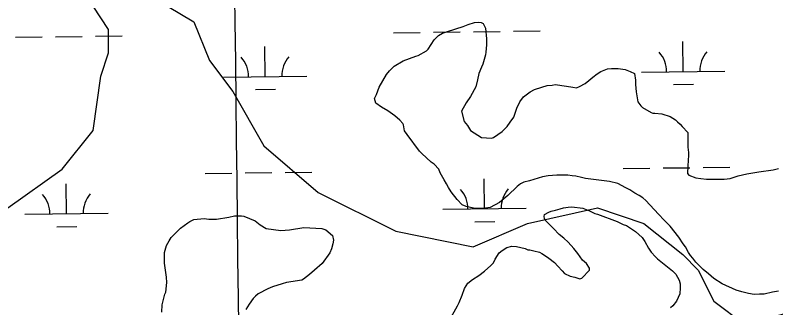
# Model space of a CAD drawing. Extents: x 3694830 to 3732949, y 415201 to 440970.
# Drawn here: x 3703878 to 3704791, y 437948 to 438299 of the extents above; entities that cross this region are included whole.
import ezdxf

# ---------------------------------------------------------------- set-up
doc = ezdxf.new("R2010")
doc.units = 0
for name, color, linetype in [('V-GRID-MAJR', 7, 'Continuous'), ('V-SITE-VEGE', 7, 'Continuous'), ('V-TOPO-SHOR', 7, 'Continuous'), ('V-WETL-SWMP', 7, 'Continuous')]:
    doc.layers.add(name, color=color, linetype=linetype)

msp = doc.modelspace()

# ---------------------------------------------------------------- linework, layer by layer
at = {"layer": 'V-GRID-MAJR'}
msp.add_spline([(3704347.2800000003, 420679.41000000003), (3704276.781, 426737.893), (3704206.2600000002, 432798.304), (3704135.739, 438858.722), (3704135.717, 438860.645)], degree=3, dxfattribs=at)
at = {"layer": 'V-SITE-VEGE'}
for p, q in [((3704421.998, 438287.793), (3704429.4790000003, 438290.158)), ((3704429.4790000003, 438290.158), (3704433.6920000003, 438290.64)), ((3704433.6920000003, 438290.64), (3704437.44, 438290.183)), ((3704437.44, 438290.183), (3704439.7830000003, 438288.79000000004)), ((3704439.7830000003, 438288.79000000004), (3704442.611, 438283.179)), ((3704397.213, 438279.2859999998), (3704415.92, 438285.434)), ((3704415.92, 438285.434), (3704421.998, 438287.7929999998)), ((3704442.611, 438283.179), (3704444.057, 438270.545)), ((3704380.86, 438269.402), (3704386.461, 438274.569)), ((3704386.461, 438274.569), (3704391.133, 438277.393)), ((3704391.133, 438277.393), (3704397.213, 438279.286)), ((3704444.057, 438270.545), (3704444.08, 438263.52199999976)), ((3704373.8740000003, 438258.14400000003), (3704380.86, 438269.402)), ((3704444.08, 438263.52199999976), (3704443.17, 438254.624)), ((3704361.727, 438250.614), (3704372.008, 438256.26599999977)), ((3704372.008, 438256.26599999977), (3704373.8740000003, 438258.14400000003)), ((3704443.17, 438254.624), (3704442.714, 438251.34500000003)), ((3704333.211, 438237.881), (3704343.9590000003, 438244.003)), ((3704343.9590000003, 438244.003), (3704358.92, 438249.67)), ((3704358.92, 438249.67), (3704361.727, 438250.614)), ((3704442.714, 438251.34500000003), (3704439.474, 438240.099)), ((3704327.612, 438232.245), (3704333.211, 438237.8810000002)), ((3704438.0810000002, 438236.349), (3704434.829, 438228.852)), ((3704439.474, 438240.099), (3704438.0810000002, 438236.349)), ((3704581.3510000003, 438231.197), (3704589.2970000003, 438234.5)), ((3704589.2970000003, 438234.5), (3704593.9790000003, 438234.983)), ((3704593.9790000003, 438234.983), (3704601.935, 438235.01)), ((3704601.935, 438235.01), (3704610.367, 438233.632)), ((3704315.035, 438212.543), (3704323.88, 438227.55100000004)), ((3704323.88, 438227.55100000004), (3704327.612, 438232.245)), ((3704434.829, 438228.852), (3704432.9790000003, 438221.352)), ((3704571.541, 438224.61), (3704576.677, 438228.374)), ((3704576.677, 438228.374), (3704581.3510000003, 438231.197)), ((3704610.367, 438233.632), (3704616.4620000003, 438231.311)), ((3704616.4620000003, 438231.311), (3704621.619, 438228.987)), ((3704621.619, 438228.9869999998), (3704622.579, 438221.03)), ((3704432.9790000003, 438221.352), (3704431.134, 438212.92)), ((3704522.8850000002, 438215.08900000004), (3704526.159, 438215.5679999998)), ((3704526.159, 438215.568), (3704539.742, 438213.739)), ((3704555.661, 438213.324), (3704562.202, 438217.09)), ((3704562.202, 438217.09), (3704566.8740000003, 438220.379)), ((3704566.8740000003, 438220.379), (3704571.541, 438224.61)), ((3704622.579, 438221.03), (3704622.598, 438215.882)), ((3704622.598, 438215.882), (3704623.562, 438206.989)), ((3704311.789, 438203.639), (3704315.035, 438212.543)), ((3704431.134, 438212.92), (3704424.619, 438201.195)), ((3704488.288, 438200.933), (3704496.2260000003, 438207.044)), ((3704496.2260000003, 438207.044), (3704501.366, 438209.8710000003)), ((3704501.366, 438209.871), (3704510.252, 438212.707)), ((3704510.252, 438212.707), (3704516.8000000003, 438214.602)), ((3704516.8000000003, 438214.602), (3704522.8850000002, 438215.08900000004)), ((3704539.742, 438213.739), (3704547.704, 438212.36100000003)), ((3704547.704, 438212.36100000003), (3704551.921, 438211.90600000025)), ((3704551.921, 438211.906), (3704555.661, 438213.324)), ((3704623.562, 438206.989), (3704625.475, 438194.826)), ((3704309.4620000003, 438198.949), (3704311.789, 438203.639)), ((3704310.886, 438193.3349999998), (3704309.4620000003, 438198.949)), ((3704424.619, 438201.195), (3704419.4930000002, 438193.68700000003)), ((3704484.093, 438194.83400000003), (3704488.288, 438200.933)), ((3704317.923, 438188.67600000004), (3704310.886, 438193.3349999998)), ((3704325.429, 438184.021), (3704317.923, 438188.67600000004)), ((3704419.4930000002, 438193.68700000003), (3704413.9080000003, 438183.83899999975)), ((3704480.372, 438187.332), (3704484.093, 438194.83400000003)), ((3704625.475, 438194.826), (3704629.233, 438190.1549999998)), ((3704629.233, 438190.1549999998), (3704631.113, 438188.289)), ((3704631.113, 438188.289), (3704641.433, 438182.235)), ((3704333.875, 438177.961), (3704325.429, 438184.021)), ((3704413.9080000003, 438183.83899999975), (3704417.2260000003, 438171.2109999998)), ((3704476.663, 438176.5519999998), (3704478.056, 438180.304)), ((3704478.056, 438180.304), (3704479.444, 438184.988)), ((3704479.444, 438184.988), (3704480.372, 438187.332)), ((3704641.433, 438182.235), (3704643.776, 438181.30700000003)), ((3704643.776, 438181.30700000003), (3704646.117, 438181.318)), ((3704646.117, 438181.318), (3704654.546, 438180.406)), ((3704654.546, 438180.406), (3704664.387, 438177.16000000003)), ((3704339.9760000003, 438172.833), (3704333.875, 438177.961)), ((3704343.267, 438169.0969999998), (3704339.9760000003, 438172.833)), ((3704417.2260000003, 438171.2109999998), (3704420.986, 438166.539)), ((3704468.742, 438165.292), (3704472.469, 438170.45300000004)), ((3704472.469, 438170.45300000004), (3704476.663, 438176.5519999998)), ((3704664.387, 438177.16000000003), (3704670.955, 438173.43699999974)), ((3704670.955, 438173.43700000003), (3704673.302, 438171.1040000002)), ((3704673.302, 438171.104), (3704676.589, 438168.30700000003)), ((3704344.2090000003, 438167.227), (3704343.267, 438169.0969999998)), ((3704345.634, 438160.211), (3704344.2090000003, 438167.227)), ((3704420.986, 438166.539), (3704424.751, 438160.467)), ((3704462.6750000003, 438159.185), (3704468.742, 438165.292)), ((3704676.589, 438168.30700000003), (3704678.938, 438165.505)), ((3704678.938, 438165.505), (3704685.514, 438158.036)), ((3704348.458, 438155.5369999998), (3704345.634, 438160.211)), ((3704363.503, 438135.924), (3704348.458, 438155.537)), ((3704424.751, 438160.467), (3704437.884, 438152.082)), ((3704437.884, 438152.082), (3704450.062, 438151.185)), ((3704450.062, 438151.185), (3704452.399, 438152.129)), ((3704452.399, 438152.129), (3704462.6750000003, 438159.185)), ((3704685.514, 438158.036), (3704685.572, 438140.716)), ((3704366.321, 438133.124), (3704363.503, 438135.92399999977)), ((3704685.572, 438140.716), (3704686.532, 438134.164)), ((3704686.532, 438134.164), (3704686.54, 438130.88800000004)), ((3704377.591, 438122.395), (3704366.321, 438133.124)), ((3704686.54, 438130.88800000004), (3704685.645, 438118.243)), ((3704380.876, 438120.066), (3704377.591, 438122.395)), ((3704386.514, 438113.996), (3704380.876, 438120.066)), ((3704685.645, 438118.243), (3704685.2090000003, 438108.88)), ((3704388.401, 438109.789), (3704386.514, 438113.996)), ((3704393.109, 438101.378), (3704388.401, 438109.789)), ((3704518.088, 438105.996), (3704511.0700000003, 438105.038)), ((3704528.3850000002, 438106.967), (3704518.088, 438105.996)), ((3704541.4930000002, 438107.01), (3704528.3850000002, 438106.967)), ((3704546.645, 438106.088), (3704541.4930000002, 438107.01)), ((3704551.327, 438105.636), (3704546.645, 438106.088)), ((3704685.2090000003, 438108.88), (3704686.6180000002, 438107.012)), ((3704686.6180000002, 438107.012), (3704695.056, 438103.762)), ((3704736.255, 438102.95900000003), (3704746.076, 438106.2689999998)), ((3704746.076, 438106.2689999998), (3704756.367, 438108.6439999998)), ((3704756.367, 438108.64400000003), (3704770.8710000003, 438111.03)), ((3704770.8710000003, 438111.03), (3704788.184, 438113.42600000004)), ((3704788.184, 438113.42600000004), (3704794.265, 438114.8519999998)), ((3704395.933, 438096.704), (3704393.109, 438101.378)), ((3704488.619, 438098.41000000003), (3704484.882, 438096.526)), ((3704495.636, 438100.30700000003), (3704488.619, 438098.41000000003)), ((3704511.0700000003, 438105.038), (3704495.636, 438100.30700000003)), ((3704557.887, 438104.253), (3704551.327, 438105.636)), ((3704562.573, 438102.865), (3704557.887, 438104.2529999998)), ((3704591.609, 438099.213), (3704562.573, 438102.8650000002)), ((3704601.448, 438096.903), (3704591.609, 438099.213)), ((3704611.2970000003, 438091.78500000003), (3704601.448, 438096.903)), ((3704695.056, 438103.762), (3704701.144, 438102.844)), ((3704701.144, 438102.844), (3704708.169, 438101.935)), ((3704708.169, 438101.935), (3704729.237, 438102.00099999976)), ((3704729.237, 438102.00099999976), (3704736.255, 438102.95900000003)), ((3704398.288, 438092.03500000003), (3704395.933, 438096.704)), ((3704401.5810000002, 438086.892), (3704398.288, 438092.03500000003)), ((3704480.677, 438093.235), (3704469.4790000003, 438082.43200000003)), ((3704484.882, 438096.526), (3704480.677, 438093.235)), ((3704615.985, 438089.4609999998), (3704611.2970000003, 438091.7849999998)), ((3704622.0840000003, 438085.26599999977), (3704615.985, 438089.4609999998)), ((3704408.6350000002, 438077.554), (3704401.5810000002, 438086.892)), ((3704464.809, 438078.672), (3704459.673, 438073.974)), ((3704469.4790000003, 438082.43200000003), (3704464.809, 438078.672)), ((3704627.242, 438082.47500000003), (3704622.0840000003, 438085.266)), ((3704631.465, 438079.679), (3704627.242, 438082.47500000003)), ((3704635.221, 438076.41500000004), (3704631.465, 438079.679)), ((3704414.74, 438071.485), (3704408.6350000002, 438077.55399999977)), ((3704419.43, 438069.159), (3704414.74, 438071.485)), ((3704459.673, 438073.974), (3704448.4560000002, 438068.31900000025)), ((3704650.256, 438060.0799999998), (3704635.221, 438076.41500000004)), ((3704428.33, 438067.318), (3704419.43, 438069.159)), ((3704433.948, 438066.867), (3704428.33, 438067.318)), ((3704440.035, 438066.88800000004), (3704433.948, 438066.867)), ((3704448.4560000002, 438068.319), (3704440.035, 438066.88800000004)), ((3704513.558, 438059.636), (3704518.698, 438062.462)), ((3704518.698, 438062.462), (3704521.504, 438063.875)), ((3704521.504, 438063.875), (3704526.649, 438064.827)), ((3704526.649, 438064.827), (3704532.2600000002, 438066.718)), ((3704532.2600000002, 438066.718), (3704536.471, 438067.668)), ((3704536.471, 438067.668), (3704542.085, 438068.62200000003)), ((3704542.085, 438068.62200000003), (3704546.2970000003, 438069.104)), ((3704546.2970000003, 438069.104), (3704559.411, 438067.275)), ((3704559.411, 438067.275), (3704567.379, 438064.022)), ((3704567.379, 438064.022), (3704573.9450000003, 438060.768)), ((3704573.9450000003, 438060.768), (3704577.222, 438060.309)), ((3704577.222, 438060.309), (3704600.659, 438051.49100000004)), ((3704085.235, 438049.82), (3704087.572, 438051.231)), ((3704087.572, 438051.231), (3704092.714, 438053.588)), ((3704092.714, 438053.588), (3704104.882, 438055.0319999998)), ((3704104.882, 438055.032), (3704110.501, 438054.114)), ((3704110.501, 438054.114), (3704119.865, 438054.145)), ((3704119.865, 438054.145), (3704134.3710000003, 438056.533)), ((3704134.3710000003, 438056.533), (3704141.387, 438057.9599999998)), ((3704141.387, 438057.9599999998), (3704149.815, 438057.9869999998)), ((3704149.815, 438057.9869999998), (3704152.625, 438057.528)), ((3704152.625, 438057.528), (3704166.217, 438051.956)), ((3704166.217, 438051.956), (3704172.318, 438047.292)), ((3704513.097, 438057.291), (3704513.558, 438059.636)), ((3704513.572, 438054.954), (3704513.097, 438057.291)), ((3704514.514, 438053.08400000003), (3704513.572, 438054.954)), ((3704517.8030000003, 438049.351), (3704514.514, 438053.08400000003)), ((3704600.659, 438051.49100000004), (3704608.163, 438047.76900000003)), ((3704657.301, 438053.08), (3704650.256, 438060.0799999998)), ((3704664.346, 438045.613), (3704657.301, 438053.08)), ((3704065.165, 438031.963), (3704076.363, 438043.2350000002)), ((3704076.363, 438043.235), (3704085.235, 438049.8199999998)), ((3704172.318, 438047.292), (3704179.355, 438043.102)), ((3704179.355, 438043.102), (3704197.154, 438040.3519999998)), ((3704207.45, 438041.32), (3704224.761, 438044.18500000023)), ((3704224.761, 438044.185), (3704246.3000000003, 438042.85000000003)), ((3704246.3000000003, 438042.85000000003), (3704250.988, 438041.462)), ((3704524.38, 438042.817), (3704517.8030000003, 438049.351)), ((3704530.958, 438035.815), (3704524.38, 438042.817)), ((3704608.163, 438047.76900000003), (3704611.911, 438046.37900000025)), ((3704611.911, 438046.379), (3704622.702, 438039.39099999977)), ((3704674.688, 438032.536), (3704664.346, 438045.613)), ((3704197.154, 438040.352), (3704207.45, 438041.32)), ((3704250.988, 438041.462), (3704258.969, 438034.466)), ((3704258.969, 438034.466), (3704260.39, 438028.852)), ((3704536.59, 438031.152), (3704530.958, 438035.81500000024)), ((3704622.702, 438039.391), (3704630.683, 438031.92600000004)), ((3704059.576, 438022.583), (3704062.8340000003, 438028.211)), ((3704062.8340000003, 438028.211), (3704065.165, 438031.963)), ((3704259.471, 438024.635), (3704257.615, 438018.545)), ((3704260.39, 438028.852), (3704259.471, 438024.635)), ((3704541.755, 438026.48899999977), (3704536.59, 438031.152)), ((3704548.8000000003, 438019.022), (3704541.755, 438026.48899999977)), ((3704630.683, 438031.92600000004), (3704633.9760000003, 438027.257)), ((3704633.9760000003, 438027.257), (3704638.216, 438019.30999999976)), ((3704679.864, 438024.596), (3704674.688, 438032.536)), ((3704682.682, 438020.86100000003), (3704679.864, 438024.596)), ((3704057.264, 438014.15), (3704059.576, 438022.583)), ((3704257.615, 438018.545), (3704255.758, 438013.857)), ((3704458.934, 438013.58), (3704462.669, 438016.4)), ((3704462.669, 438016.4), (3704468.2770000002, 438020.167)), ((3704468.2770000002, 438020.167), (3704474.355, 438021.58799999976)), ((3704474.355, 438021.588), (3704479.977, 438021.1370000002)), ((3704479.977, 438021.137), (3704490.282, 438018.831)), ((3704490.282, 438018.831), (3704493.563, 438017.43699999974)), ((3704493.563, 438017.43700000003), (3704495.904, 438017.445)), ((3704495.904, 438017.445), (3704500.59, 438016.056)), ((3704500.59, 438016.05599999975), (3704507.619, 438014.674)), ((3704507.619, 438014.674), (3704510.433, 438012.81)), ((3704553.502, 438012.94699999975), (3704548.8000000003, 438019.022)), ((3704638.216, 438019.31), (3704641.509, 438014.639)), ((3704641.509, 438014.639), (3704646.676, 438009.04000000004)), ((3704686.45, 438014.317), (3704682.682, 438020.86100000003)), ((3704057.304, 438001.509), (3704057.264, 438014.15)), ((3704255.758, 438013.857), (3704246.4390000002, 438000.719)), ((3704452.419, 438001.857), (3704454.2770000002, 438006.074)), ((3704454.2770000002, 438006.074), (3704458.934, 438013.58)), ((3704510.433, 438012.81), (3704513.716, 438010.94799999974)), ((3704513.716, 438010.94800000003), (3704518.877, 438007.219)), ((3704518.877, 438007.219), (3704525.449, 438002.093)), ((3704559.144, 438005.009), (3704553.502, 438012.94699999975)), ((3704646.676, 438009.04000000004), (3704649.025, 438006.705)), ((3704649.025, 438006.7049999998), (3704667.328, 437992.25200000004)), ((3704688.8030000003, 438010.58), (3704686.45, 438014.317)), ((3704691.623, 438007.311), (3704688.8030000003, 438010.58)), ((3704695.383, 438002.64400000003), (3704691.623, 438007.311)), ((3704059.699, 437984.66399999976), (3704057.304, 438001.509)), ((3704246.4390000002, 438000.719), (3704237.569, 437992.729)), ((3704441.683, 437991.521), (3704449.1520000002, 437998.566)), ((3704449.1520000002, 437998.566), (3704452.419, 438001.857)), ((3704525.449, 438002.093), (3704529.676, 437997.892)), ((3704529.676, 437997.892), (3704534.843, 437992.291)), ((3704563.84, 438000.811), (3704559.144, 438005.009)), ((3704567.6070000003, 437995.208), (3704563.84, 438000.811)), ((3704703.84, 437993.776), (3704695.383, 438002.64400000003)), ((3704231.4990000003, 437987.56200000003), (3704224.028, 437981.92)), ((3704237.569, 437992.729), (3704231.4990000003, 437987.56200000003)), ((3704434.679, 437986.348), (3704441.683, 437991.521)), ((3704534.843, 437992.291), (3704537.663, 437989.023)), ((3704537.663, 437989.023), (3704544.225, 437985.768)), ((3704558.278, 437983.473), (3704567.611, 437992.867)), ((3704567.611, 437992.867), (3704567.6070000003, 437995.208)), ((3704667.328, 437992.25200000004), (3704671.086, 437988.052)), ((3704671.086, 437988.052), (3704675.323, 437981.044)), ((3704710.41, 437988.648), (3704703.84, 437993.776)), ((3704716.9820000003, 437983.05100000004), (3704710.41, 437988.6480000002)), ((3704058.822, 437966.402), (3704060.188, 437978.11100000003)), ((3704060.188, 437978.11100000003), (3704059.699, 437984.66399999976)), ((3704203.911, 437978.11100000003), (3704198.7660000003, 437976.685)), ((3704222.1580000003, 437980.978), (3704203.911, 437978.11100000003)), ((3704224.028, 437981.92), (3704222.1580000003, 437980.978)), ((3704421.6010000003, 437977.41000000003), (3704427.204, 437981.64400000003)), ((3704427.204, 437981.64400000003), (3704434.679, 437986.348)), ((3704544.225, 437985.768), (3704549.848, 437984.3820000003)), ((3704549.848, 437984.382), (3704555.941, 437982.52799999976)), ((3704555.941, 437982.52799999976), (3704558.278, 437983.473)), ((3704675.323, 437981.044), (3704676.276, 437976.36600000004)), ((3704726.835, 437976.53), (3704716.9820000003, 437983.05100000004)), ((3704181.4620000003, 437970.54600000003), (3704169.779, 437964.422)), ((3704187.074, 437972.905), (3704181.4620000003, 437970.54600000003)), ((3704198.7660000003, 437976.685), (3704187.074, 437972.905)), ((3704414.627, 437962.876), (3704417.4080000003, 437970.84500000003)), ((3704417.4080000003, 437970.84500000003), (3704421.6010000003, 437977.41000000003)), ((3704676.29, 437971.684), (3704675.844, 437964.6599999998)), ((3704676.276, 437976.36600000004), (3704676.29, 437971.684)), ((3704743.71, 437969.094), (3704726.835, 437976.53)), ((3704750.274, 437966.77299999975), (3704743.71, 437969.09399999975)), ((3704055.578, 437956.09500000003), (3704057.894, 437964.06)), ((3704057.894, 437964.06), (3704058.822, 437966.402)), ((3704166.5100000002, 437961.60399999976), (3704163.7120000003, 437958.7859999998)), ((3704169.779, 437964.422), (3704166.5100000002, 437961.60399999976)), ((3704410.9080000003, 437953.969), (3704414.627, 437962.876)), ((3704675.844, 437964.6599999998), (3704672.128, 437955.755)), ((3704758.237, 437964.928), (3704750.274, 437966.773)), ((3704765.2630000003, 437963.545), (3704758.237, 437964.9279999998)), ((3704771.819, 437964.03500000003), (3704765.2630000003, 437963.5450000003)), ((3704777.435, 437964.053), (3704771.819, 437964.03500000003)), ((3704787.257, 437966.425), (3704777.435, 437964.053)), ((3704794.275, 437967.8519999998), (3704787.257, 437966.425)), ((3704054.218, 437942.515), (3704054.6580000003, 437951.409)), ((3704054.6580000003, 437951.409), (3704055.578, 437956.09500000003)), ((3704159.051, 437952.216), (3704154.861, 437945.648)), ((3704163.7120000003, 437958.786), (3704159.051, 437952.216)), ((3704409.048, 437950.217), (3704410.9080000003, 437953.969)), ((3704672.128, 437955.755), (3704667.465, 437950.121)), ((3704399.273, 437932.864), (3704409.048, 437950.217)), ((3704667.465, 437950.121), (3704664.663, 437947.77200000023))]:
    msp.add_line(p, q, dxfattribs=at)
at = {"layer": 'V-TOPO-SHOR'}
for points in [[(3703971.6498363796, 438309.6781760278), (3704046.1500944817, 438318.99070829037), (3704092.7127557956, 438291.0531115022), (3704111.3378203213, 438244.4904501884), (3704139.275417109, 438207.2403211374), (3704176.5255461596, 438142.05259529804), (3704241.7132719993, 438086.1774017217), (3704334.838594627, 438039.61474040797), (3704427.9639172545, 438020.98967588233), (3704493.1516430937, 438048.9272726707), (3704576.9644334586, 438067.55233719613), (3704632.8396270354, 438048.9272726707), (3704679.402288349, 438011.6771436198), (3704698.0273528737, 437993.05207909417), (3704716.6524173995, 437955.8019500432), (3704753.9025464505, 437927.8643532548), (3704856.3404013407, 437955.8019500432), (3705405.779804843, 438207.2403211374), (3706104.2197245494, 438421.42856318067), (3706337.0330311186, 438523.86641807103), (3706532.5962086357, 438598.366676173), (3706579.1588699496, 438626.30427296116), (3706616.4089990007, 438691.49199880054), (3706644.346595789, 438728.74212785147)], [(3703107.666885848, 437793.6435239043), (3703161.45952952, 437816.1139661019), (3703208.022190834, 437797.48890157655), (3703245.2723198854, 437769.5513047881), (3703440.8354974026, 437760.23877252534), (3703561.8984168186, 437788.17636931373), (3703608.4610781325, 437816.1139661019), (3703636.3986749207, 437881.3016919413), (3703682.961336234, 437955.8019500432), (3703766.7741265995, 438002.364611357), (3703869.2119814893, 438067.55233719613), (3703934.399707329, 438114.1149985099), (3703971.6498363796, 438160.6776598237), (3703980.9623686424, 438225.86538566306), (3703990.2749009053, 438253.8029824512), (3703990.2749009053, 438281.7405792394), (3703971.6498363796, 438309.6781760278)]]:
    msp.add_lwpolyline(points, dxfattribs=at)
at = {"layer": 'V-WETL-SWMP'}
for p, q in [((3704476.2361163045, 438279.574582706), (3704508.233840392, 438279.9562280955)), ((3703878.370640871, 438272.44368171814), (3703910.368364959, 438272.8253271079)), ((3703926.3672270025, 438273.0161498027), (3703958.3649510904, 438273.39779519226)), ((3703974.3638131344, 438273.58861788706), (3704006.361537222, 438273.9702632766)), ((3704332.2463579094, 438277.8571784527), (3704364.244081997, 438278.2388238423)), ((3704380.2429440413, 438278.42964653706), (3704412.240668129, 438278.8112919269)), ((3704428.239530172, 438279.00211462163), (3704460.23725426, 438279.38376001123)), ((3704178.270523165, 438225.2750584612), (3704177.841172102, 438261.27249806)), ((3704680.142826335, 438231.26102328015), (3704679.7134752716, 438267.25846287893)), ((3704128.274079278, 438224.67873754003), (3704228.2669670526, 438225.8713793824)), ((3704630.1463824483, 438230.66470235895), (3704730.1392702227, 438231.85734420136)), ((3704668.327716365, 438215.6880037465), (3704692.3260094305, 438215.97423778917)), ((3704166.455413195, 438209.7020389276), (3704190.453706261, 438209.9882729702)), ((3704608.1167376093, 438114.9617385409), (3704640.1144616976, 438115.34338393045)), ((3704656.113323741, 438115.5342066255), (3704688.1110478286, 438115.915852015)), ((3704704.109909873, 438116.10667471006), (3704736.107633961, 438116.48832009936)), ((3704106.2444344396, 438108.97577372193), (3704138.2421585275, 438109.3574191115)), ((3704154.2410205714, 438109.5482418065), (3704186.238744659, 438109.92988719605)), ((3704202.237606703, 438110.1207098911), (3704234.2353307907, 438110.5023552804)), ((3704441.618363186, 438066.54256557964), (3704441.1890121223, 438102.5400051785)), ((3703939.7460600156, 438060.5566007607), (3703939.3167089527, 438096.5540403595)), ((3703889.749616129, 438059.9602798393), (3703989.742503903, 438061.15292168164)), ((3704391.621919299, 438065.94624465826), (3704491.6148070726, 438067.1388865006)), ((3704429.8032532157, 438050.96954604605), (3704453.8015462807, 438051.2557800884)), ((3703927.9309500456, 438044.9835812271), (3703951.929243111, 438045.2698152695))]:
    msp.add_line(p, q, dxfattribs=at)
for centre, radius, start, end in [((3704624.8981565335, 438231.07694232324), 35.24628790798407, 359.9115295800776, 41.45518791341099), ((3704735.3761707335, 438232.3946430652), 35.24628790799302, 139.91152657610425, 181.45518490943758), ((3704123.025853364, 438225.09097750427), 35.24628790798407, 359.9115295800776, 41.45518791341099), ((3704233.503867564, 438226.40867824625), 35.24628790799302, 139.91152657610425, 181.45518490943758), ((3704386.3736933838, 438066.3584846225), 35.24628790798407, 359.9115295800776, 41.45518791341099), ((3704496.8517075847, 438067.6761853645), 35.24628790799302, 139.91152657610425, 181.45518490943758), ((3703884.501390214, 438060.3725198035), 35.24628790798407, 359.9115295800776, 41.45518791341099), ((3703994.979404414, 438061.6902205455), 35.24628790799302, 139.91152657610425, 181.45518490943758)]:
    msp.add_arc(centre, radius, start, end, dxfattribs=at)

doc.saveas('drawing.dxf')
